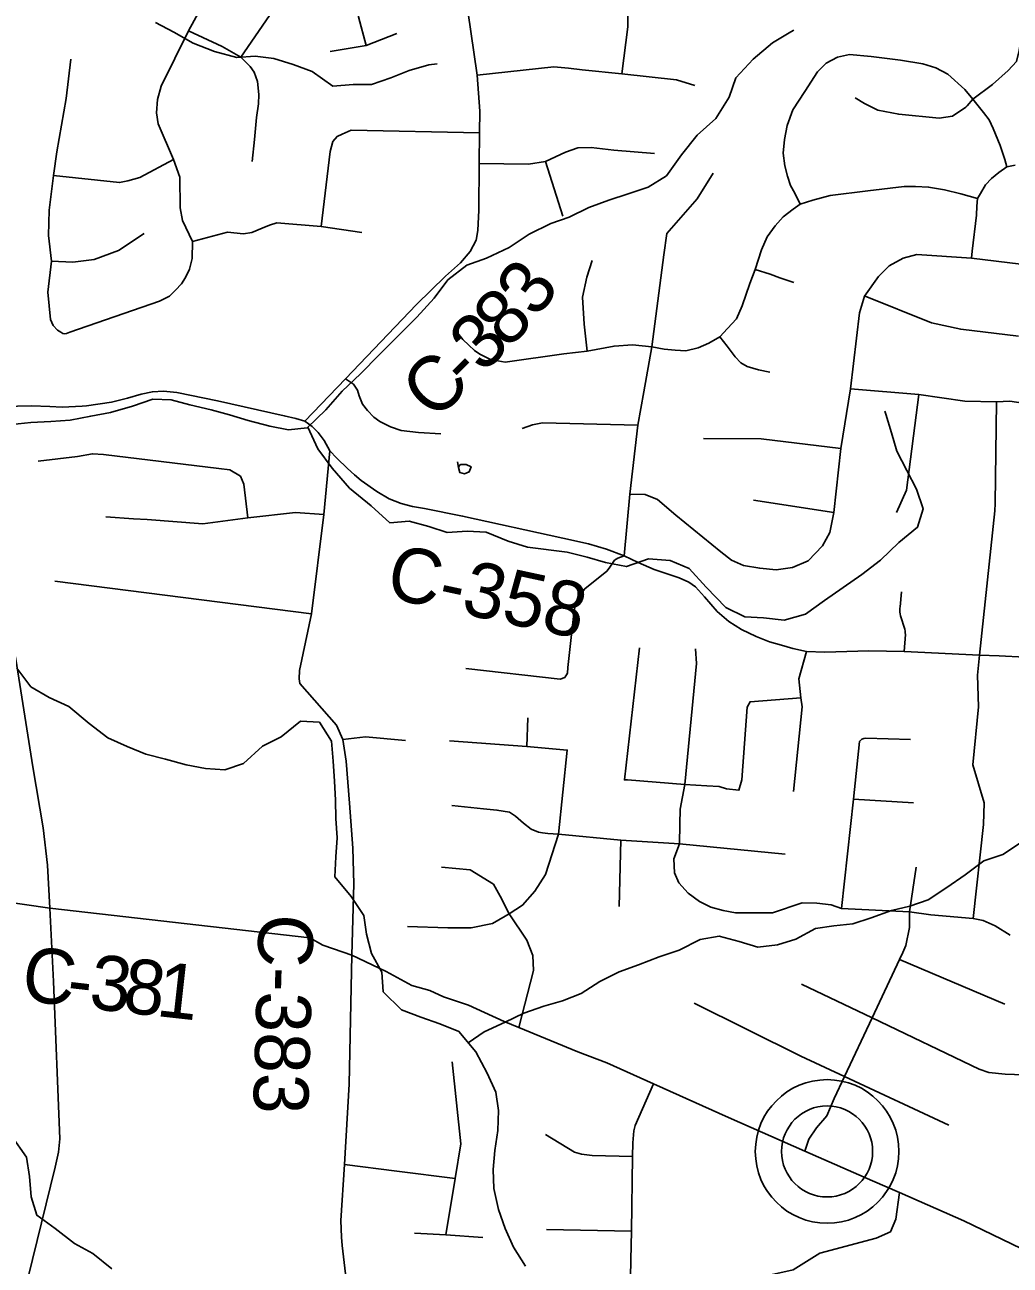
# Model space of a CAD drawing. Extents: x 0 to 34, y 0 to 22.
# Drawn here: x 4.659 to 5.169, y 16.012 to 16.654 of the extents above; entities that cross this region are included whole.
import ezdxf

# ---------------------------------------------------------------- set-up
doc = ezdxf.new("R2010")
doc.units = 0
for name, color, linetype in [('GM_X_County_Road', 7, 'Continuous'), ('GM_X_County_Road_Text', 7, 'Continuous'), ('GM_X_Minor_Lake', 7, 'Continuous'), ('GM_X_Minor_River', 7, 'Continuous'), ('GM_X_Township_Road', 7, 'Continuous'), ('GM_X_Unincorporated', 7, 'Continuous'), ('GM_X_Unincorporated_Location', 7, 'Continuous')]:
    doc.layers.add(name, color=color, linetype=linetype)

msp = doc.modelspace()

# ---------------------------------------------------------------- linework, layer by layer
at = {"layer": 'GM_X_County_Road'}
for points in [[(4.80414, 16.44882), (4.8251, 16.47071), (4.86197, 16.50916), (4.87694, 16.52385), (4.8847, 16.53087), (4.88976, 16.53658), (4.89275, 16.54247), (4.89374, 16.54753), (4.89413, 16.55809), (4.89442, 16.58219), (4.89461, 16.59818), (4.89466, 16.60928), (4.89335, 16.62803), (4.88038, 16.71739)], [(4.69102, 16.4568), (4.70385, 16.4586), (4.71215, 16.4607), (4.7193, 16.46279), (4.72514, 16.46403), (4.73081, 16.46427), (4.7378, 16.46362), (4.75876, 16.45934), (4.79337, 16.45162), (4.79933, 16.45022), (4.80414, 16.44882)], [(4.57179, 16.42975), (4.57307, 16.43024), (4.57775, 16.43287), (4.58367, 16.43698), (4.59732, 16.44668), (4.60258, 16.44981), (4.61285, 16.45326), (4.62313, 16.45449), (4.63784, 16.45589), (4.64795, 16.45638), (4.66242, 16.45671), (4.67196, 16.4563), (4.67837, 16.45597), (4.68864, 16.45647), (4.69102, 16.4568)], [(4.64577, 15.79174), (4.65059, 15.93849), (4.65347, 15.96501), (4.65505, 15.97489), (4.65833, 15.99547), (4.67465, 16.06233), (4.67653, 16.07008), (4.67707, 16.0771), (4.67379, 16.15846), (4.67189, 16.19651), (4.67079, 16.21875), (4.66857, 16.23817), (4.66321, 16.26964), (4.65442, 16.32549), (4.64708, 16.36156), (4.64477, 16.38517), (4.63921, 16.41646), (4.63784, 16.45589)], [(4.80414, 16.44882), (4.80784, 16.44603), (4.81104, 16.44282), (4.81404, 16.43879), (4.81704, 16.43337)], [(4.82769, 15.98508), (4.82342, 16.02184), (4.82298, 16.02605), (4.82277, 16.03477), (4.82454, 16.0638), (4.82706, 16.10533), (4.82842, 16.17221), (4.82942, 16.20911), (4.82895, 16.22762), (4.82718, 16.25091), (4.82547, 16.27272), (4.82376, 16.28381), (4.82046, 16.29135), (4.8015, 16.31296), (4.8012, 16.31527), (4.8013, 16.31964), (4.80743, 16.34894), (4.81395, 16.40041), (4.81704, 16.43337)], [(4.81704, 16.43337), (4.82058, 16.42967), (4.82617, 16.42424), (4.82978, 16.42104), (4.83332, 16.41808), (4.84138, 16.41232), (4.84779, 16.40862), (4.85403, 16.40608), (4.85987, 16.4046), (4.86612, 16.40353), (4.88576, 16.39958), (4.93772, 16.38816), (4.95095, 16.38528), (4.96032, 16.38248), (4.96953, 16.37903), (4.97676, 16.3755), (4.98506, 16.37196), (4.9979, 16.3676), (5.00298, 16.36533), (5.00641, 16.36288), (5.01104, 16.35774), (5.0177, 16.3501), (5.02378, 16.34508), (5.03019, 16.34081), (5.03795, 16.33717), (5.04472, 16.33454), (5.05107, 16.33267), (5.05683, 16.33094), (5.06389, 16.32946), (5.07351, 16.32914), (5.0962, 16.32979), (5.11461, 16.32938), (5.15358, 16.32757), (5.16369, 16.32716), (5.19032, 16.32576)], [(4.63371, 16.202), (4.67189, 16.19651), (4.80664, 16.18121), (4.81337, 16.17726), (4.81883, 16.17542), (4.82842, 16.17221), (4.84615, 16.16373), (4.85953, 16.15638), (4.86881, 16.15379), (4.87592, 16.15053), (4.88421, 16.14786), (4.88891, 16.14623), (4.89717, 16.14243), (4.90731, 16.13782), (4.91499, 16.13466), (4.94546, 16.12211), (4.9605, 16.11644), (4.98476, 16.1055), (5.02359, 16.08799), (5.06311, 16.07065), (5.09815, 16.05528), (5.11213, 16.04917), (5.14547, 16.03461), (5.19011, 16.01302)]]:
    msp.add_lwpolyline(points, dxfattribs=at)
at = {"layer": 'GM_X_Minor_Lake'}
for points in [[(4.88314, 16.42763), (4.88372, 16.42477), (4.88429, 16.42211), (4.88676, 16.42154), (4.88923, 16.42249), (4.89018, 16.42515), (4.88771, 16.42629), (4.88486, 16.42629), (4.8841, 16.42591)], [(4.8841, 16.42591), (4.88372, 16.42477), (4.88429, 16.42211), (4.88676, 16.42154), (4.88923, 16.42249), (4.89018, 16.42515)], [(4.89018, 16.42515), (4.88771, 16.42629), (4.88486, 16.42629), (4.8841, 16.42591)]]:
    msp.add_lwpolyline(points, dxfattribs=at)
at = {"layer": 'GM_X_Minor_River'}
for points in [[(4.72662, 16.65534), (4.73613, 16.65021), (4.74621, 16.6445), (4.75724, 16.64032), (4.76884, 16.63708), (4.77835, 16.63784), (4.78806, 16.6367), (4.79795, 16.63347), (4.80784, 16.62985), (4.81849, 16.62224), (4.82914, 16.6232), (4.83865, 16.6232), (4.84854, 16.62662), (4.85805, 16.63043), (4.86832, 16.63328), (4.87269, 16.63385)], [(4.87098, 16.51247), (4.8782, 16.52199), (4.8879, 16.52959), (4.89818, 16.53321), (4.90997, 16.53873), (4.92024, 16.54558), (4.93146, 16.55109), (4.94097, 16.55452), (4.95124, 16.55947), (4.96151, 16.56327), (4.97159, 16.56651), (4.98187, 16.56993), (4.99138, 16.57583), (4.99917, 16.58667), (5.00735, 16.59695), (5.01705, 16.60551), (5.0239, 16.61654), (5.02733, 16.62663), (5.03627, 16.63633), (5.04635, 16.6447), (5.05586, 16.65041), (5.05738, 16.65136)], [(4.65224, 16.44702), (4.66213, 16.44816), (4.6724, 16.44854), (4.68248, 16.4493), (4.69314, 16.4514), (4.70341, 16.4533), (4.71482, 16.45653), (4.72528, 16.46015), (4.73479, 16.45977), (4.74449, 16.4573), (4.75552, 16.45463), (4.76503, 16.45197), (4.77473, 16.44912), (4.78595, 16.44626), (4.79565, 16.44436), (4.80535, 16.44531), (4.81486, 16.45464), (4.82342, 16.46434), (4.83293, 16.47328), (4.84263, 16.48317), (4.86204, 16.50258), (4.87098, 16.51247)], [(4.80569, 16.44565), (4.81087, 16.43447), (4.81829, 16.42439), (4.82723, 16.41412), (4.83845, 16.40498), (4.84815, 16.39604), (4.85804, 16.397), (4.86831, 16.39414), (4.87782, 16.3911), (4.88809, 16.39186), (4.89798, 16.39129), (4.90939, 16.38654), (4.91947, 16.38349), (4.94001, 16.38083), (4.95028, 16.37836), (4.95979, 16.3755), (4.97064, 16.37341), (4.98205, 16.37741), (4.99327, 16.37665), (5.00316, 16.37246), (5.01191, 16.36276), (5.02218, 16.3523), (5.03207, 16.34736), (5.04158, 16.34698), (5.05242, 16.34565), (5.06345, 16.34888), (5.07334, 16.35592), (5.08285, 16.36258), (5.09255, 16.36943), (5.10225, 16.37685), (5.11176, 16.38598), (5.12146, 16.39378), (5.12432, 16.40329), (5.12089, 16.41356), (5.11595, 16.42327), (5.11081, 16.43316), (5.10796, 16.44267), (5.10511, 16.45237), (5.10454, 16.45389)], [(4.6549, 16.32089), (4.66213, 16.31119), (4.67164, 16.30567), (4.68172, 16.30092), (4.69237, 16.29217), (4.70207, 16.28475), (4.71196, 16.28018), (4.72166, 16.27619), (4.73193, 16.27372), (4.74258, 16.27067), (4.75266, 16.26877), (4.76255, 16.2682), (4.77225, 16.27144), (4.78214, 16.28038), (4.79184, 16.28532), (4.80173, 16.29331), (4.81162, 16.29293), (4.8179, 16.28304), (4.81866, 16.27258), (4.81942, 16.26231), (4.81999, 16.25242), (4.82018, 16.2429), (4.82075, 16.23301), (4.82018, 16.22312), (4.81961, 16.21266), (4.82798, 16.20258), (4.83464, 16.19269), (4.83597, 16.18299), (4.83863, 16.1731), (4.84395, 16.1634), (4.84472, 16.15312), (4.85422, 16.1438), (4.86411, 16.14), (4.87401, 16.13658), (4.8839, 16.13258), (4.89264, 16.12212), (4.89854, 16.11109), (4.90292, 16.1012), (4.90444, 16.09169), (4.90406, 16.08142), (4.90254, 16.07096), (4.90158, 16.06107), (4.90196, 16.05137), (4.90444, 16.04034), (4.90786, 16.03064), (4.91223, 16.02094), (4.91832, 16.01105)], [(4.88874, 16.12679), (4.89702, 16.1324), (4.90786, 16.13753), (4.91756, 16.1421), (4.92783, 16.14571), (4.93753, 16.14857), (4.94723, 16.15237), (4.95693, 16.15846), (4.96682, 16.1636), (4.97691, 16.16721), (4.98756, 16.17121), (4.99802, 16.17482), (5.00886, 16.18034), (5.01875, 16.18205), (5.02902, 16.1792), (5.03872, 16.17635), (5.04899, 16.17749), (5.0585, 16.18053), (5.06858, 16.18605), (5.07809, 16.18738), (5.08798, 16.18834), (5.09749, 16.19157), (5.10795, 16.19538), (5.11746, 16.19747), (5.12697, 16.20089), (5.13667, 16.20717), (5.14618, 16.21383), (5.15588, 16.22106), (5.16559, 16.22429), (5.17529, 16.23076)], [(4.65204, 16.07855), (4.65984, 16.06752), (4.66136, 16.05743), (4.66231, 16.04697), (4.66516, 16.03747), (4.67467, 16.03062), (4.68475, 16.02282), (4.69426, 16.01769), (4.70415, 16.0097)]]:
    msp.add_lwpolyline(points, dxfattribs=at)
at = {"layer": 'GM_X_Township_Road'}
for p, q in [((4.77093, 16.63735), (4.78574, 16.65885)), ((4.93779, 16.55502), (4.92875, 16.58322)), ((4.70751, 16.53726), (4.72075, 16.54604)), ((5.16164, 16.40608), (5.16244, 16.45876)), ((5.03654, 16.40779), (5.07816, 16.40152)), ((4.67451, 16.36593), (4.80743, 16.34894)), ((4.91903, 16.28026), (4.91962, 16.29505)), ((5.08822, 16.25291), (5.11939, 16.251)), ((4.96779, 16.23167), (4.96694, 16.1974)), ((5.11212, 16.16997), (5.16663, 16.14671)), ((4.92928, 16.02999), (4.97333, 16.02926))]:
    msp.add_line(p, q, dxfattribs=at)
for points in [[(5.184, 16.70934), (5.17848, 16.66749), (5.17418, 16.64086), (5.17279, 16.63512), (5.16844, 16.63042), (5.16026, 16.6231), (5.15016, 16.61562), (5.14711, 16.61214)], [(4.83578, 16.64332), (4.83187, 16.65822), (4.82934, 16.67051), (4.82645, 16.68208), (4.8232, 16.69058)], [(4.9663, 16.69025), (4.96952, 16.67458), (4.97083, 16.66865), (4.97146, 16.66052), (4.97146, 16.65299), (4.96823, 16.62863)], [(4.74967, 16.66159), (4.74385, 16.65102), (4.72969, 16.62222), (4.72766, 16.61538), (4.72717, 16.60854), (4.72813, 16.60279), (4.73605, 16.58431), (4.73929, 16.57519), (4.73953, 16.55935), (4.74073, 16.55275), (4.74585, 16.5418), (4.74573, 16.53308), (4.74429, 16.52747), (4.74226, 16.52317), (4.74011, 16.51994), (4.73701, 16.5166), (4.73402, 16.51349), (4.72877, 16.51086), (4.68236, 16.49488), (4.68061, 16.49413), (4.67974, 16.49406), (4.67874, 16.49425), (4.67761, 16.4948), (4.67593, 16.49598), (4.6737, 16.49833), (4.67226, 16.50138)], [(4.74385, 16.65102), (4.76119, 16.64284), (4.77093, 16.63735), (4.77567, 16.63244), (4.77779, 16.62958), (4.77949, 16.62474), (4.78021, 16.61802), (4.78009, 16.6131), (4.77901, 16.60614), (4.77793, 16.59475), (4.77685, 16.58335)], [(4.81715, 16.64021), (4.83578, 16.64332), (4.85176, 16.64955)], [(4.68278, 16.63627), (4.68039, 16.61597), (4.67558, 16.58827), (4.67392, 16.57611), (4.67162, 16.55815), (4.67126, 16.54495), (4.67289, 16.53161), (4.67087, 16.51566), (4.67226, 16.50138)], [(5.06068, 16.56113), (5.0579, 16.56688), (5.05564, 16.57088), (5.05407, 16.57576), (5.05268, 16.58098), (5.05181, 16.58759), (5.0525, 16.59473), (5.05389, 16.60187), (5.05685, 16.61005), (5.06312, 16.61962), (5.06956, 16.62972), (5.07409, 16.63425), (5.08001, 16.63738), (5.08627, 16.63877), (5.09741, 16.63773), (5.11256, 16.63581), (5.12422, 16.6339), (5.13101, 16.63181), (5.1371, 16.6285), (5.14598, 16.62049), (5.15016, 16.61562), (5.15556, 16.60866), (5.15851, 16.60483), (5.1606, 16.6003), (5.16426, 16.5916), (5.1667, 16.58429), (5.16774, 16.58046)], [(4.89335, 16.62803), (4.93312, 16.63233), (4.94065, 16.63161), (4.94769, 16.63078), (4.96823, 16.62863), (4.99662, 16.62554), (5.00602, 16.62258)], [(5.14711, 16.61214), (5.1465, 16.61144), (5.13954, 16.60674), (5.13275, 16.6057), (5.11169, 16.60779), (5.1009, 16.60987), (5.09393, 16.61336), (5.08923, 16.61632)], [(4.89461, 16.59818), (4.82814, 16.59949), (4.82336, 16.59746), (4.82073, 16.59626), (4.81858, 16.59363), (4.81715, 16.58838), (4.81249, 16.54956)], [(4.89442, 16.58219), (4.91986, 16.5819), (4.92875, 16.58322), (4.93907, 16.58816), (4.94547, 16.5903), (4.95244, 16.59058), (4.96411, 16.58916), (4.98513, 16.58735)], [(4.67392, 16.57611), (4.7081, 16.57237), (4.7124, 16.57321), (4.71861, 16.575), (4.73605, 16.58431)], [(4.96953, 16.37903), (4.97247, 16.41098), (4.97648, 16.44678), (4.97976, 16.46405), (4.98389, 16.48725), (4.98844, 16.52301), (4.99011, 16.5349), (4.99158, 16.54599), (5.00724, 16.56392), (5.0156, 16.57715)], [(5.14945, 16.53325), (5.14981, 16.53676), (5.15207, 16.55556), (5.15225, 16.56009), (5.1526, 16.56409), (5.15416, 16.5667), (5.1566, 16.57123), (5.15973, 16.57454), (5.16356, 16.5775), (5.16774, 16.58046), (5.17209, 16.58133)], [(4.98389, 16.48725), (4.99018, 16.48611), (4.99593, 16.48558), (5.0015, 16.48524), (5.00776, 16.4868), (5.01334, 16.48924), (5.01908, 16.49237), (5.02308, 16.49673), (5.02761, 16.50177), (5.03057, 16.50856), (5.03457, 16.52005), (5.03736, 16.52736), (5.04067, 16.53746), (5.04362, 16.54425), (5.04763, 16.54999), (5.05181, 16.55469), (5.05703, 16.55852), (5.06068, 16.56113), (5.0673, 16.56322), (5.07618, 16.56566), (5.09567, 16.5681), (5.11447, 16.57036), (5.12039, 16.57036), (5.12718, 16.57001), (5.13536, 16.56862), (5.14389, 16.56653), (5.1526, 16.56409)], [(4.83363, 16.54653), (4.81249, 16.54956), (4.78956, 16.55147), (4.78574, 16.55028), (4.78192, 16.54873), (4.77666, 16.54646), (4.77224, 16.54586), (4.764, 16.5467), (4.74585, 16.5418)], [(4.67289, 16.53161), (4.68386, 16.53105), (4.69485, 16.53248), (4.70751, 16.53726)], [(4.97247, 16.41098), (4.98033, 16.41084), (4.98669, 16.40819), (4.99627, 16.40002), (5.01963, 16.38101), (5.02507, 16.37669), (5.03137, 16.37408), (5.03973, 16.37256), (5.0482, 16.3718), (5.05666, 16.37289), (5.06481, 16.37647), (5.07224, 16.38411), (5.07599, 16.39113), (5.07816, 16.40152), (5.08164, 16.43461), (5.0867, 16.46544), (5.0914, 16.50489), (5.09401, 16.5136), (5.10127, 16.52377), (5.10681, 16.52925), (5.11405, 16.53314), (5.12117, 16.53503), (5.14945, 16.53325), (5.21335, 16.52535)], [(4.95031, 16.48497), (4.94876, 16.49905), (4.94789, 16.51298), (4.95016, 16.52343), (4.95294, 16.53197)], [(5.03736, 16.52736), (5.04519, 16.52493), (5.05007, 16.52301), (5.05743, 16.52056)], [(5.17383, 16.49284), (5.14388, 16.49641), (5.12874, 16.49963), (5.09428, 16.5135)], [(4.88171, 16.49626), (4.88585, 16.49109), (4.88898, 16.4881), (4.89197, 16.48539), (4.89467, 16.48355), (4.90022, 16.4807), (4.90792, 16.47934), (4.93831, 16.48373), (4.95031, 16.48497), (4.96425, 16.48767), (4.97379, 16.48838), (4.98389, 16.48725)], [(5.01908, 16.49237), (5.02291, 16.48767), (5.02691, 16.4821), (5.02987, 16.47897), (5.03318, 16.47705), (5.0391, 16.47531), (5.04501, 16.47421)], [(4.8251, 16.47071), (4.82932, 16.4679), (4.83137, 16.46491), (4.83222, 16.46192), (4.83399, 16.45761), (4.83652, 16.45434), (4.83979, 16.45088), (4.84288, 16.44854), (4.8485, 16.44583), (4.85402, 16.44395), (4.8629, 16.44292), (4.87451, 16.44227)], [(5.0867, 16.46544), (5.12205, 16.46265), (5.1459, 16.45919), (5.16244, 16.45876), (5.16924, 16.45908), (5.17738, 16.45789), (5.22005, 16.44878), (5.23328, 16.44617)], [(5.11055, 16.40152), (5.11578, 16.41302), (5.12205, 16.46265)], [(4.91673, 16.44499), (4.92199, 16.44683), (4.92712, 16.44783), (4.97648, 16.44678)], [(5.01059, 16.43984), (5.04037, 16.43966), (5.08164, 16.43461)], [(4.6659, 16.42807), (4.68623, 16.43045), (4.69402, 16.43187), (4.69971, 16.4315), (4.75949, 16.42423), (4.76521, 16.42364), (4.77065, 16.42026), (4.77252, 16.41614), (4.77455, 16.39876)], [(5.15358, 16.32757), (5.16158, 16.40239), (5.16164, 16.40608)], [(4.70089, 16.39913), (4.71529, 16.39822), (4.7223, 16.39786), (4.75117, 16.39562), (4.77455, 16.39876), (4.79927, 16.40146), (4.81395, 16.40041)], [(4.88746, 16.32073), (4.93632, 16.31514), (4.93872, 16.31604), (4.94005, 16.31824), (4.94038, 16.32121), (4.94363, 16.35074), (4.94468, 16.35483), (4.9455, 16.35677), (4.94652, 16.35862), (4.9491, 16.36196), (4.96059, 16.37104), (4.96164, 16.37255), (4.96279, 16.37419), (4.96453, 16.37669), (4.96623, 16.37778), (4.96953, 16.37903)], [(5.11461, 16.32938), (5.11516, 16.3382), (5.11513, 16.33914), (5.11505, 16.34004), (5.11486, 16.34107), (5.11264, 16.34792), (5.1124, 16.34898), (5.11231, 16.34987), (5.11227, 16.35089), (5.11232, 16.35186), (5.11242, 16.35264), (5.1131, 16.36037)], [(4.97751, 16.3313), (4.96959, 16.26297), (4.97116, 16.26298), (5.00094, 16.2605), (5.01236, 16.25994), (5.01876, 16.25951), (5.02242, 16.25829), (5.02893, 16.25757), (5.03047, 16.26298), (5.03325, 16.30061), (5.03474, 16.3034), (5.06108, 16.30545)], [(4.99831, 16.24005), (4.99843, 16.24774), (5.00094, 16.2605), (5.00692, 16.32316), (5.00651, 16.33083)], [(5.06389, 16.32946), (5.05999, 16.3153), (5.06108, 16.30545), (5.06165, 16.30088), (5.05727, 16.25698)], [(5.15025, 16.19122), (5.15567, 16.23985), (5.156, 16.25114), (5.15013, 16.27068), (5.15307, 16.30075), (5.15252, 16.31725), (5.15358, 16.32757)], [(4.82376, 16.28381), (4.83555, 16.28522), (4.85619, 16.28339)], [(4.85723, 16.18706), (4.8781, 16.18639), (4.89019, 16.18639), (4.9012, 16.18855), (4.90782, 16.19233), (4.90992, 16.19365), (4.91686, 16.198), (4.92322, 16.20539), (4.92881, 16.21387), (4.93553, 16.23476), (4.93997, 16.27836), (4.91903, 16.28026), (4.87905, 16.28319)], [(5.08207, 16.19639), (5.08822, 16.25291), (5.09148, 16.28281), (5.09183, 16.28338), (5.09263, 16.2841), (5.09363, 16.28446), (5.09475, 16.28463), (5.11787, 16.2839)], [(4.92714, 16.23556), (4.92516, 16.23583), (4.92139, 16.23746), (4.91739, 16.24048), (4.91318, 16.24415), (4.91005, 16.2462), (4.90357, 16.24728), (4.89656, 16.24803), (4.88026, 16.24976)], [(5.1694, 16.18258), (5.16173, 16.18732), (5.15553, 16.19013), (5.15025, 16.19122), (5.12831, 16.19306), (5.11736, 16.19458), (5.08207, 16.19639), (5.07664, 16.19816), (5.06926, 16.19903), (5.06166, 16.19925), (5.04635, 16.19402), (5.03762, 16.19403), (5.02719, 16.19409), (5.02077, 16.19538), (5.01436, 16.19705), (5.00855, 16.20003), (5.00257, 16.20435), (4.99776, 16.20959), (4.99561, 16.21477), (4.9952, 16.222), (4.99814, 16.22979), (4.99831, 16.24005)], [(5.05294, 16.22444), (4.99814, 16.22979), (4.96779, 16.23167), (4.93553, 16.23476), (4.92991, 16.23519), (4.92714, 16.23556)], [(4.91499, 16.13466), (4.92253, 16.16425), (4.92214, 16.17205), (4.9191, 16.17991), (4.90992, 16.19365), (4.9053, 16.2028), (4.90176, 16.20889), (4.8897, 16.21636), (4.87483, 16.21779)], [(5.06311, 16.07065), (5.06507, 16.07676), (5.06919, 16.08274), (5.07445, 16.08889), (5.07827, 16.09791), (5.08362, 16.10927), (5.09794, 16.13967), (5.11212, 16.16997), (5.1138, 16.17358), (5.11539, 16.1772), (5.11732, 16.18646), (5.11736, 16.19458), (5.12072, 16.2177)], [(5.06143, 16.15719), (5.09794, 16.13967), (5.15337, 16.11306), (5.15845, 16.11142), (5.16678, 16.11047), (5.20043, 16.10939)], [(5.0058, 16.14729), (5.06094, 16.11978), (5.08362, 16.10927), (5.13771, 16.08418)], [(4.88045, 16.11699), (4.88491, 16.07447), (4.88201, 16.05644), (4.87711, 16.02727)], [(4.98476, 16.1055), (4.97512, 16.084), (4.97448, 16.08116), (4.97396, 16.07491), (4.97374, 16.06789), (4.97333, 16.02926), (4.97299, 16.01427)], [(4.92872, 16.0792), (4.94368, 16.07011), (4.94745, 16.06907), (4.95294, 16.06837), (4.97374, 16.06789)], [(4.82454, 16.0638), (4.8518, 16.06031), (4.88201, 16.05644)], [(5.02767, 16.00561), (5.04238, 16.00585), (5.05708, 16.0091), (5.07079, 16.01782), (5.09996, 16.02555), (5.10743, 16.02879), (5.11028, 16.03539), (5.11213, 16.04917)], [(4.86086, 16.02817), (4.87711, 16.02727), (4.89626, 16.02594)], [(4.97299, 16.01427), (4.97257, 15.99629), (4.9796, 15.99617), (4.98527, 15.99413), (4.9965, 15.98585)]]:
    msp.add_lwpolyline(points, dxfattribs=at)
at = {"layer": 'GM_X_Unincorporated'}
for radius in [0.0372, 0.02358]:
    msp.add_circle((5.07462, 16.07047), radius, dxfattribs=at)
at = {"layer": 'GM_X_Unincorporated_Location'}
msp.add_line((5.07462, 16.07047), (5.07462, 16.07047), dxfattribs=at)

# ---------------------------------------------------------------- texts
at = {"layer": 'GM_X_County_Road_Text'}
for s, height, rotation, p in [('3', 0.02841, 53.85936, (4.9242, 16.5015)), ('8', 0.02841, 45.32973, (4.9089, 16.48554)), ('3', 0.02841, 45.05842, (4.89644, 16.47305)), ('C', 0.02841, 44.98482, (4.87166, 16.44827)), ('-', 0.02841, 44.99724, (4.88816, 16.46477)), ('C-358', 0.028409, 347.84808, (4.84514, 16.35768)), ('C-383', 0.028409, 268.35545, (4.78028, 16.19371)), ('C', 0.02841, 352.50246, (4.65638, 16.14905)), ('3', 0.02841, 353.58832, (4.69168, 16.1446)), ('8', 0.02841, 353.64881, (4.70911, 16.14264)), ('1', 0.02841, 353.66, (4.7265, 16.1407)), ('-', 0.02841, 353.44268, (4.68001, 16.14594))]:
    msp.add_text(s, height=height, rotation=rotation, dxfattribs=at).set_placement(p)

doc.saveas('drawing.dxf')
